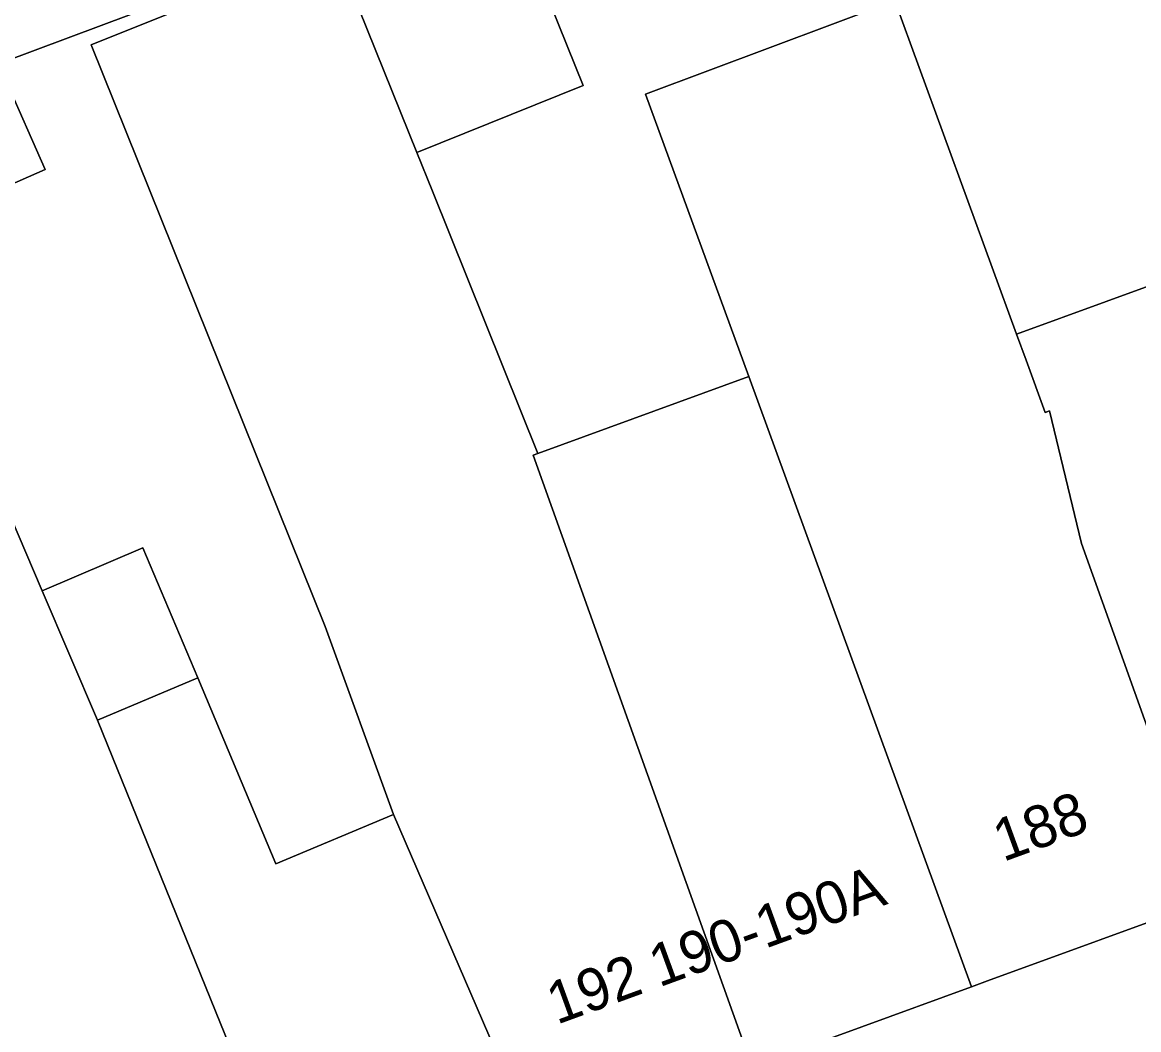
# Model space of a CAD drawing. Extents: x 159262 to 160143, y 383399 to 384319.
# Drawn here: x 159624.06 to 159650.53, y 383581.13 to 383605.01 of the extents above; entities that cross this region are included whole.
import ezdxf

# ---------------------------------------------------------------- set-up
doc = ezdxf.new("R2010")
doc.units = 0
for name, color, linetype in [('IMGEO_Erf', 7, 'Continuous'), ('IMGEO_Pand', 7, 'Continuous'), ('IMGEO_Pand_nummerreeks', 7, 'Continuous'), ('IMGEO_Voetpad_open', 7, 'Continuous')]:
    doc.layers.add(name, color=color, linetype=linetype)

msp = doc.modelspace()

# ---------------------------------------------------------------- linework, layer by layer
at = {"layer": 'IMGEO_Erf'}
for points in [[(159636.572, 383608.918), (159619.795, 383602.644), (159617.623, 383601.612), (159608.659, 383597.35), (159612.61, 383588.664), (159617.946, 383591.184), (159614.365, 383599.573), (159620.042, 383602.066), (159623.663, 383603.656), (159624.602, 383601.52), (159620.958, 383599.92), (159624.537, 383591.533), (159626.924, 383592.552), (159628.221, 383589.47), (159630.076, 383585.061), (159632.865, 383586.232), (159631.239, 383590.689), (159625.697, 383604.476), (159631.459, 383606.792)], [(159635.402, 383608.377), (159637.359, 383603.509), (159633.416, 383601.924), (159633.786, 383601.004), (159636.284, 383594.792), (159641.283, 383596.615), (159638.839, 383603.307), (159644.749, 383605.517), (159647.634, 383597.617), (159651.884, 383599.166), (159651.273, 383600.842), (159653.901, 383601.801), (159653.63, 383602.546), (159654.911, 383603.013), (159658.136, 383604.189), (159659.461, 383600.554), (159663.673, 383602.09), (159664.805, 383598.986), (159666.371, 383594.694), (159668.084, 383589.996), (159669.157, 383590.363), (159667.484, 383595.075), (159666.097, 383598.98), (159663.61, 383608.456)]]:
    msp.add_lwpolyline(points, dxfattribs=at)
at = {"layer": 'IMGEO_Pand'}
for points in [[(159631.459, 383606.792), (159633.416, 383601.924), (159637.359, 383603.509), (159635.402, 383608.377)], [(159636.177, 383594.753), (159636.284, 383594.792), (159633.786, 383601.004), (159633.416, 383601.924), (159631.459, 383606.792), (159625.697, 383604.476), (159631.239, 383590.689), (159632.865, 383586.232), (159636.253, 383578.389), (159641.364, 383580.253)], [(159648.413, 383595.797), (159648.311, 383595.76), (159647.858, 383597.003), (159647.634, 383597.617), (159644.749, 383605.517), (159638.839, 383603.307), (159641.283, 383596.615), (159646.566, 383582.149), (159646.946, 383582.288), (159652.199, 383584.204), (159649.169, 383592.658)], [(159620.042, 383602.066), (159620.958, 383599.92), (159624.602, 383601.52), (159623.663, 383603.656)], [(159654.911, 383603.013), (159653.63, 383602.546), (159653.901, 383601.801), (159651.273, 383600.842), (159651.884, 383599.166), (159647.634, 383597.617), (159647.858, 383597.003), (159648.311, 383595.76), (159648.413, 383595.797), (159649.169, 383592.658), (159652.199, 383584.204), (159652.491, 383584.31), (159660.005, 383587.05)], [(159625.844, 383588.47), (159624.537, 383591.533), (159620.958, 383599.92), (159620.042, 383602.066), (159614.365, 383599.573), (159617.946, 383591.184), (159622.03, 383581.613), (159625.472, 383573.875), (159630.844, 383576.135)], [(159641.283, 383596.615), (159636.284, 383594.792), (159636.177, 383594.753), (159641.364, 383580.253), (159646.566, 383582.149)], [(159624.537, 383591.533), (159625.844, 383588.47), (159628.221, 383589.47), (159626.924, 383592.552)], [(159630.844, 383576.135), (159635.861, 383578.246), (159636.253, 383578.389), (159632.865, 383586.232), (159630.076, 383585.061), (159628.221, 383589.47), (159625.844, 383588.47)]]:
    msp.add_lwpolyline(points, close=True, dxfattribs=at)
at = {"layer": 'IMGEO_Voetpad_open'}
msp.add_lwpolyline([(159640.104, 383611.836), (159639.671, 383612.996), (159633.561, 383610.777), (159629.243, 383609.209), (159624.48, 383607.372), (159621.871, 383606.356), (159617.427, 383604.579), (159616.406, 383604.171), (159617.623, 383601.612), (159619.795, 383602.644), (159636.572, 383608.918), (159636.048, 383610.319)], close=True, dxfattribs=at)
msp.add_lwpolyline([(159688.804, 383595.494), (159688.204, 383597.17), (159682.426, 383595.075), (159669.157, 383590.363), (159668.084, 383589.996), (159660.005, 383587.05), (159652.491, 383584.31), (159652.199, 383584.204), (159646.946, 383582.288), (159646.566, 383582.149), (159641.364, 383580.253), (159636.253, 383578.389), (159635.861, 383578.246), (159630.844, 383576.135), (159625.472, 383573.875), (159620.423, 383571.487), (159615.091, 383568.965), (159614.49, 383570.268), (159611.199, 383568.622), (159604.021, 383565.6), (159598.54, 383563.293)], dxfattribs=at)

# ---------------------------------------------------------------- texts
at = {"layer": 'IMGEO_Pand_nummerreeks'}
for s, rotation, p in [('188', 20.0363, (159647.314, 383585.104)), ('190-190A', 20.0249, (159639.157, 383582.131)), ('192', 20.0363, (159636.733, 383581.246))]:
    msp.add_text(s, height=1, rotation=rotation, dxfattribs=at).set_placement(p)

doc.saveas('drawing.dxf')
